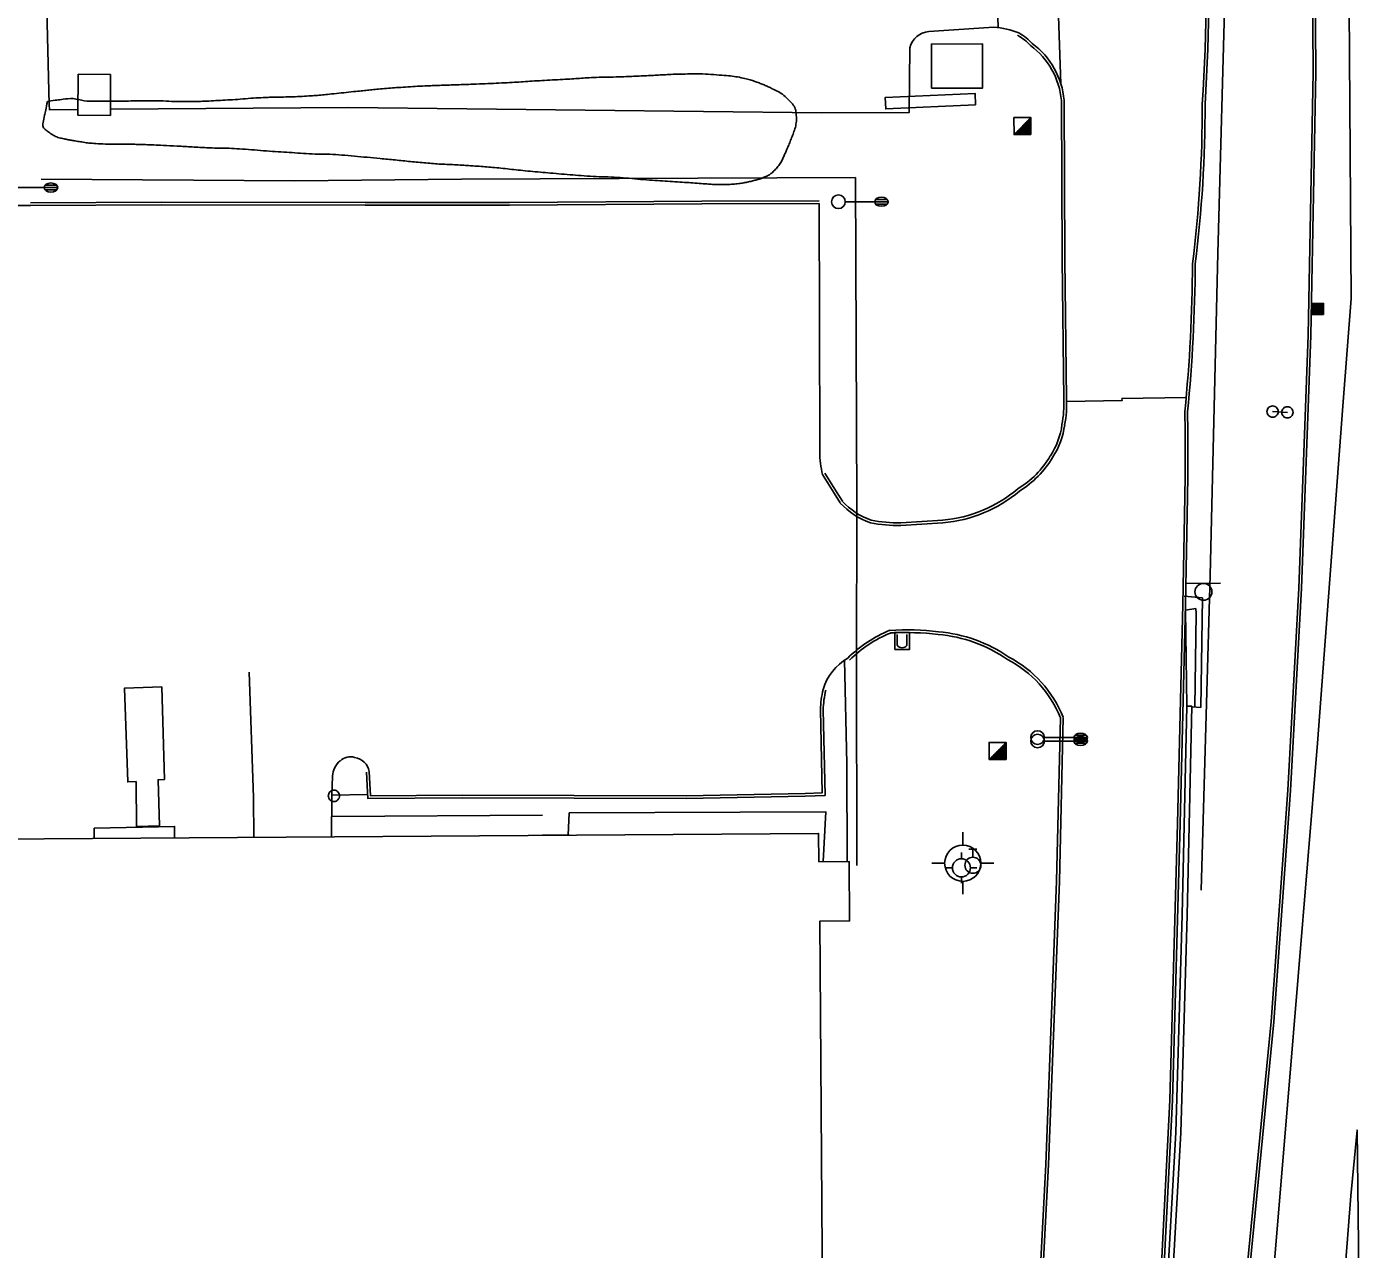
# Model space of a CAD drawing. Extents: x 2145380 to 2156929, y 139568 to 149130.
# Drawn here: x 2150488.9 to 2150783, y 141083.8 to 141353.6 of the extents above; entities that cross this region are included whole.
import ezdxf

# ---------------------------------------------------------------- set-up
doc = ezdxf.new("R2010")
doc.units = 0
for name, color, linetype in [('Default', 7, 'Continuous'), ('TOPO_Asphalt', 7, 'Continuous'), ('TOPO_Building', 7, 'Continuous'), ('TOPO_Concrete', 7, 'Continuous'), ('TOPO_Curb Back', 7, 'Continuous'), ('TOPO_Fence', 7, 'Continuous'), ('TOPO_Guardrail', 7, 'Continuous'), ('TOPO_Light Pole', 7, 'Continuous'), ('TOPO_Misc', 7, 'Continuous'), ('TOPO_Misc Line', 7, 'Continuous'), ('TOPO_Sidewalk', 7, 'Continuous'), ('TOPO_Sign', 7, 'Continuous'), ('TOPO_Tree Line', 7, 'Continuous'), ('TOPO_Wall Freestanding', 7, 'Continuous'), ('TOPO_Water Fire Hydrant', 7, 'Continuous'), ('TOPO_Water Valve', 7, 'Continuous')]:
    doc.layers.add(name, color=color, linetype=linetype)

# ---------------------------------------------------------------- blocks, each defined once
blk = doc.blocks.new('CB')
at = {"layer": 'TOPO_Misc'}
for p, q in [((-3.08, 2.99), (3.24, 2.99)), ((-3.08, 2.68), (3.24, 2.68)), ((-3.08, 2.36), (3.24, 2.36)), ((-3.08, 2.05), (3.24, 2.05)), ((-3.08, 1.73), (3.24, 1.73)), ((-3.08, 1.4), (3.24, 1.4)), ((-3.08, 1.1), (3.24, 1.1)), ((-3.08, 0.77), (3.24, 0.77)), ((-3.08, 0.46), (3.24, 0.46)), ((-3.08, 0.14), (3.24, 0.14)), ((-3.08, -0.17), (3.24, -0.17)), ((-3.08, -0.48), (3.24, -0.48)), ((-3.08, -0.8), (3.24, -0.8)), ((-3.08, -1.11), (3.26, -1.11)), ((-3.08, -1.43), (3.26, -1.43)), ((-3.08, -1.75), (3.26, -1.75)), ((-3.08, -2.07), (3.26, -2.07)), ((-3.08, -2.39), (3.26, -2.39)), ((-3.08, -2.7), (3.26, -2.7)), ((-3.08, -3.02), (3.26, -3.02))]:
    blk.add_line(p, q, dxfattribs=at)
blk.add_lwpolyline([(3.26, -3.29), (3.24, 3.05), (-3.09, 3.04), (-3.08, -3.3), (3.26, -3.29)], dxfattribs=at)
blk = doc.blocks.new('POST')
at = {"layer": 'TOPO_Misc'}
for start, end in [(89.99996, 180.00004), (179.99996, 270.00004), (359.99996, 90.00004), (269.99996, 0.00004)]:
    blk.add_arc((-0.01, 0.03), 3.16, start, end, dxfattribs=at)
blk = doc.blocks.new('FIRHYD')
at = {"layer": 'TOPO_Water Fire Hydrant'}
for p, q in [((-0.02, 10.16), (-0.03, 17.34)), ((10.16, 0.02), (17.34, 0.03)), ((-10.16, -0.02), (-17.34, -0.03)), ((0.02, -10.16), (0.03, -17.34))]:
    blk.add_line(p, q, dxfattribs=at)
blk.add_circle((0, 0), 10.16, dxfattribs=at)
blk = doc.blocks.new('LP')
at = {"layer": 'TOPO_Light Pole'}
blk.add_line((3.81, 0), (20.32, 0), dxfattribs=at)
for points in [[(20.32, 0), (27.94, 0)], [(20.32, 0), (23.5, 0)], [(20.83, 1.27), (27.43, 1.27)], [(20.83, 1.27), (23.5, 1.27)], [(23.71, 1.27), (27.43, 1.27)], [(23.71, 0), (27.94, 0)], [(20.83, -1.27), (27.43, -1.27)], [(20.83, -1.27), (23.5, -1.27)], [(23.71, -1.27), (27.43, -1.27)]]:
    blk.add_lwpolyline(points, dxfattribs=at)
blk.add_circle((0, 0), 3.81, dxfattribs=at)
blk.add_ellipse((24.13, 0), major_axis=(3.81, 0), ratio=0.666667, dxfattribs=at)
blk = doc.blocks.new('WATVAL')
at = {"layer": 'Default'}
for p, q in [((-2.25, 9), (2.25, 9)), ((0, 4.5), (0, 9))]:
    blk.add_line(p, q, dxfattribs=at)
blk.add_circle((0, 0), 4.5, dxfattribs=at)

msp = doc.modelspace()

# ---------------------------------------------------------------- linework, layer by layer
at = {"layer": 'TOPO_Asphalt'}
for p, q in [((2150717.09, 141340.93), (2150715.71, 141381.66)), ((2150703.25, 141353.37), (2150702.61, 141375.22)), ((2150503.78, 141176.73), (2150503.77, 141174.49))]:
    msp.add_line(p, q, dxfattribs=at)
for points in [[(2150754.12, 140985.36), (2150761.18, 141045.16), (2150767.3, 141118.3), (2150773.72, 141195.47), (2150779.3, 141269.82), (2150781.13, 141293.61), (2150780.7, 141357.79), (2150779.84, 141451.99), (2150779.07, 141536.53), (2150778.24, 141620.87), (2150777.64, 141705.29), (2150777.09, 141748.87), (2150776.58, 141820.16), (2150776.24, 141838.85)], [(2150559.44, 141458.02), (2150558.77, 141481.57), (2150558.4, 141522.63), (2150491.39, 141522.67), (2150492.76, 141466.17), (2150492.26, 141402.2), (2150493.85, 141336.4), (2150493.9, 141335.26), (2150500.21, 141335.3)], [(2150687.92, 141352.52), (2150702.31, 141353.46)], [(2150507.36, 141335.36), (2150559.92, 141335.75), (2150664.35, 141334.54), (2150683.58, 141334.64), (2150683.79, 141348.9)], [(2150346.64, 141264.19), (2150346.3, 141313.74), (2150403.19, 141314.4), (2150473.12, 141314.11), (2150489.75, 141314.14)], [(2150663.76, 141314.55), (2150663.79, 141289.09), (2150663.9, 141259.73)], [(2150718.35, 141270.88), (2150730.58, 141271.09), (2150730.57, 141271.54), (2150744.74, 141271.78)], [(2150556.37, 141188.21), (2150556.24, 141183.94), (2150556.11, 141174.85)], [(2150770.43, 140957.88), (2150773.65, 141004.93), (2150778.66, 141064.38), (2150781.08, 141095.63), (2150782.45, 141110.13), (2150783.25, 141040.92), (2150783.98, 140966.91), (2150784.41, 140895.43), (2150785.23, 140812.93), (2150785.54, 140759.89)]]:
    msp.add_lwpolyline(points, dxfattribs=at)
for centre, radius, start, end in [((2150688.37, 141347.83), 4.71, 95.5163, 166.8365), ((2150701.16, 141335.83), 17.67, 67.7958, 86.2585), ((2150685.1, 141259.83), 21.21, 180.2876, 193.8445), ((2150675.88, 141204.12), 11.7, 119.9198, 163.9051), ((2150560.32, 141189.28), 3.22, 73.1447, 133.7832), ((2150560.67, 141188.53), 3.87, 10.2624, 81.3908), ((2150560.77, 141188.12), 4.4, 127.5766, 178.816)]:
    msp.add_arc(centre, radius, start, end, dxfattribs=at)
at = {"layer": 'TOPO_Building'}
for points in [[(2150507.41, 141343.04), (2150500.27, 141343.09), (2150500.2, 141334.05), (2150507.35, 141334)], [(2150664.63, 141052.26), (2150419.7, 141050.55), (2150419.69, 141052.04), (2150393.32, 141051.86), (2150392.48, 141172.17), (2150417.88, 141172.35), (2150417.87, 141173.89), (2150663.63, 141175.6), (2150663.68, 141169.36), (2150670.37, 141169.41), (2150670.46, 141156.3), (2150663.91, 141156.25)]]:
    msp.add_lwpolyline(points, close=True, dxfattribs=at)
at = {"layer": 'TOPO_Concrete'}
msp.add_lwpolyline([(2150745.97, 141203.54), (2150747.94, 141203.39), (2150748.34, 141227.54), (2150744.31, 141227.96)], dxfattribs=at)
at = {"layer": 'TOPO_Curb Back'}
for points in [[(2150753.26, 140989.74), (2150751.22, 141016.02), (2150756.58, 141063.34), (2150763.5, 141134.07), (2150767.16, 141185.1), (2150769.58, 141229.72), (2150771.67, 141285.49), (2150772.73, 141343.53), (2150772.31, 141404.13), (2150771.67, 141471.4), (2150771.58, 141538.08), (2150770.95, 141603.47), (2150770.74, 141675.9), (2150770.02, 141722.4)], [(2150753.86, 140989.81), (2150751.82, 141016), (2150757.18, 141063.27), (2150764.1, 141134.02), (2150767.75, 141185.06), (2150770.18, 141229.69), (2150772.27, 141285.47), (2150773.33, 141343.52), (2150772.91, 141404.13), (2150772.27, 141471.41), (2150772.18, 141538.09), (2150771.55, 141603.47), (2150771.34, 141675.91), (2150770.62, 141722.41)], [(2150717.73, 141271.44), (2150717.35, 141302.24), (2150717.21, 141337.29)], [(2150718.33, 141271.46), (2150717.95, 141302.24), (2150717.81, 141337.32)], [(2150663.76, 141315.15), (2150637.88, 141315.09), (2150595.43, 141314.81), (2150563.57, 141314.76), (2150518.61, 141314.84), (2150489.75, 141314.74)], [(2150663.76, 141314.55), (2150637.88, 141314.49), (2150595.44, 141314.21), (2150563.57, 141314.16), (2150518.61, 141314.24), (2150489.75, 141314.14)], [(2150664.51, 141254.76), (2150667.09, 141250.63), (2150668.39, 141248.49)], [(2150665.02, 141255.08), (2150667.6, 141250.94), (2150668.87, 141248.86)], [(2150744.34, 141245.74), (2150743.97, 141226.11), (2150742.82, 141177.77), (2150741.12, 141116.74), (2150737.16, 141038.5), (2150733.29, 140969.85), (2150728.61, 140891.45), (2150725.18, 140831.22), (2150720.83, 140748.96)], [(2150744.94, 141245.73), (2150744.57, 141226.09), (2150743.42, 141177.76), (2150741.72, 141116.72), (2150737.76, 141038.47), (2150733.89, 140969.81), (2150729.21, 140891.41), (2150725.78, 140831.19), (2150721.43, 140748.93)], [(2150681.74, 141244.11), (2150691.01, 141244.71)], [(2150681.77, 141243.51), (2150691.05, 141244.11)], [(2150660.66, 141184.42), (2150664.45, 141184.56), (2150664.05, 141202.85)], [(2150660.69, 141183.82), (2150665.06, 141183.98), (2150664.65, 141202.85)], [(2150710.46, 141039.2), (2150713.78, 141102.58), (2150716.16, 141165.03), (2150716.99, 141201.09)], [(2150711.06, 141039.21), (2150714.38, 141102.55), (2150716.76, 141165.01), (2150717.59, 141201.2)], [(2150660.69, 141183.82), (2150634.42, 141183.27), (2150584.98, 141183.43), (2150564.16, 141183.28), (2150563.89, 141189.1)], [(2150660.66, 141184.42), (2150634.41, 141183.87), (2150584.98, 141184.03), (2150564.74, 141183.89), (2150564.48, 141189.22)]]:
    msp.add_lwpolyline(points, dxfattribs=at)
for centre, radius, start, end in [((2150279.9, 141365.83), 469.31, 356.4158, 2.3408), ((2150279.93, 141365.83), 469.88, 356.4181, 2.3395), ((2150701.61, 141341.33), 11.92, 42.624, 60.1597), ((2150701.61, 141341.33), 12.52, 42.8876, 60.1591), ((2150700.24, 141335.7), 17.05, 5.3752, 53.4905), ((2150700.24, 141335.7), 17.65, 5.2866, 53.3058), ((2150471.93, 141335.81), 276.36, 352.8245, 0.1403), ((2150471.93, 141335.81), 276.97, 352.8321, 0.1362), ((2150405.26, 141302.53), 340.87, 354.2876, 359.7912), ((2150405.24, 141302.53), 341.49, 354.2935, 359.7848), ((2150692.9, 141270.41), 24.86, 349.3169, 2.3819), ((2150692.9, 141270.41), 25.46, 349.3567, 2.3628), ((2150210.92, 141259.45), 533.6, 358.5282, 0.9834), ((2150211.04, 141259.44), 534.07, 358.5283, 0.9801), ((2150701.27, 141267.82), 16.19, 326.455, 352.8399), ((2150701.27, 141267.82), 16.79, 326.5078, 352.7765), ((2150696.51, 141269.68), 21.2, 301.528, 329.3679), ((2150696.51, 141269.68), 21.8, 301.6472, 329.3279), ((2150688.43, 141274.31), 29.71, 274.9697, 310.1751), ((2150688.43, 141274.31), 30.31, 274.9567, 310.0896), ((2150680.61, 141259.9), 16.72, 223.0372, 250.5781), ((2150680.61, 141259.9), 16.12, 223.2567, 250.4274), ((2150681.37, 141275.75), 32.24, 258.6869, 270.7001), ((2150681.37, 141275.75), 31.64, 258.7646, 270.6716), ((2150690.08, 141194.01), 28.49, 112.1192, 134.6934), ((2150690.07, 141194.01), 27.88, 112.3212, 134.6938), ((2150682.94, 141159.28), 61.22, 83.2775, 93.3581), ((2150682.94, 141159.29), 60.62, 83.2676, 93.2644), ((2150687.35, 141188.13), 31.47, 55.1929, 85.0911), ((2150687.35, 141188.13), 32.07, 55.2589, 85.0742), ((2150693.54, 141191.56), 25.32, 22.1253, 62.2878), ((2150693.54, 141191.56), 25.92, 21.849, 62.2054), ((2150686.83, 141202.17), 22.8, 166.8283, 178.2843), ((2150686.83, 141202.17), 22.2, 166.8283, 178.2443)]:
    msp.add_arc(centre, radius, start, end, dxfattribs=at)
at = {"layer": 'TOPO_Fence'}
msp.add_line((2150672, 141213.41), (2150672.03, 141168.52), dxfattribs=at)
for points in [[(2150750.69, 141700.48), (2150751.7, 141640.19), (2150753.22, 141549.28), (2150753.51, 141481.05), (2150754.2, 141405.21), (2150753.39, 141365.36), (2150751.72, 141303.5), (2150750, 141232.59), (2150748.01, 141163.06)], [(2150672, 141213.41), (2150672.03, 141248.08), (2150671.75, 141320.28), (2150584.85, 141319.92), (2150548.05, 141319.56), (2150492.07, 141319.92)]]:
    msp.add_lwpolyline(points, dxfattribs=at)
at = {"layer": 'TOPO_Guardrail'}
msp.add_lwpolyline([(2150746.62, 141203.42), (2150746.94, 141224.08), (2150746.84, 141225.18), (2150744.61, 141224.83), (2150744.87, 141203.66)], dxfattribs=at)
at = {"layer": 'TOPO_Misc'}
for p, q in [((2150706.75, 141329.76), (2150710.49, 141333.51)), ((2150710.08, 141333.1), (2150710.49, 141333.1)), ((2150710.28, 141333.29), (2150710.49, 141333.29)), ((2150710.46, 141333.47), (2150710.49, 141333.47)), ((2150707.1, 141330.12), (2150710.49, 141330.12)), ((2150707.28, 141330.3), (2150710.49, 141330.3)), ((2150707.47, 141330.49), (2150710.49, 141330.49)), ((2150707.65, 141330.67), (2150710.49, 141330.67)), ((2150707.84, 141330.86), (2150710.49, 141330.86)), ((2150708.03, 141331.05), (2150710.49, 141331.05)), ((2150708.22, 141331.23), (2150710.49, 141331.23)), ((2150708.41, 141331.42), (2150710.49, 141331.42)), ((2150708.59, 141331.61), (2150710.49, 141331.61)), ((2150708.77, 141331.79), (2150710.49, 141331.79)), ((2150708.96, 141331.98), (2150710.49, 141331.98)), ((2150709.15, 141332.17), (2150710.49, 141332.17)), ((2150709.34, 141332.36), (2150710.49, 141332.36)), ((2150709.52, 141332.54), (2150710.49, 141332.54)), ((2150709.71, 141332.73), (2150710.49, 141332.73)), ((2150709.9, 141332.92), (2150710.49, 141332.92)), ((2150706.91, 141329.92), (2150710.49, 141329.92)), ((2150681, 141219.48), (2150681, 141217.07)), ((2150683.08, 141217.08), (2150683.08, 141219.49)), ((2150701.26, 141191.92), (2150705, 141195.67)), ((2150704.22, 141194.89), (2150705, 141194.89)), ((2150704.41, 141195.08), (2150705, 141195.08)), ((2150704.6, 141195.26), (2150705, 141195.26)), ((2150704.79, 141195.46), (2150705, 141195.46)), ((2150704.97, 141195.64), (2150705, 141195.64)), ((2150701.42, 141192.09), (2150705, 141192.09)), ((2150701.61, 141192.28), (2150705, 141192.28)), ((2150701.79, 141192.46), (2150705, 141192.46)), ((2150701.98, 141192.65), (2150705, 141192.65)), ((2150702.16, 141192.83), (2150705, 141192.83)), ((2150702.35, 141193.02), (2150705, 141193.02)), ((2150702.55, 141193.21), (2150705, 141193.21)), ((2150702.73, 141193.4), (2150705, 141193.4)), ((2150702.92, 141193.59), (2150705, 141193.59)), ((2150703.1, 141193.77), (2150705, 141193.77)), ((2150703.28, 141193.95), (2150705, 141193.95)), ((2150703.47, 141194.14), (2150705, 141194.14)), ((2150703.66, 141194.33), (2150705, 141194.33)), ((2150703.85, 141194.52), (2150705, 141194.52)), ((2150704.03, 141194.7), (2150705, 141194.7))]:
    msp.add_line(p, q, dxfattribs=at)
for points in [[(2150710.49, 141329.77), (2150710.49, 141333.51), (2150706.74, 141333.51), (2150706.75, 141329.76), (2150710.49, 141329.77)], [(2150680.42, 141216.16), (2150680.42, 141219.92), (2150683.68, 141219.92), (2150683.68, 141216.16), (2150680.42, 141216.16)], [(2150705, 141191.93), (2150705, 141195.67), (2150701.25, 141195.67), (2150701.26, 141191.92), (2150705, 141191.93)]]:
    msp.add_lwpolyline(points, dxfattribs=at)
msp.add_arc((2150682.04, 141217.89), 1.32, 218.3412, 322.0625, dxfattribs=at)
at = {"layer": 'TOPO_Misc Line'}
msp.add_lwpolyline([(2150519.3, 141187.48), (2150518.7, 141207.9), (2150510.49, 141207.66), (2150511.17, 141186.97), (2150513.01, 141187.02), (2150513.13, 141177.14), (2150518.18, 141177.29), (2150517.88, 141187.44)], close=True, dxfattribs=at)
msp.add_lwpolyline([(2150608.66, 141175.22), (2150602.71, 141175.18), (2150602.71, 141175.18)], dxfattribs=at)
at = {"layer": 'TOPO_Sidewalk'}
for p, q in [((2150556.25, 141184.05), (2150564.12, 141184.17)), ((2150602.68, 141179.6), (2150556.29, 141179.29))]:
    msp.add_line(p, q, dxfattribs=at)
for points in [[(2150669.94, 141169.41), (2150669.83, 141190.96), (2150669.35, 141213.87)], [(2150664.67, 141169.37), (2150665.25, 141180.34), (2150608.6, 141180.12), (2150608.39, 141175.22)]]:
    msp.add_lwpolyline(points, dxfattribs=at)
at = {"layer": 'TOPO_Sign'}
msp.add_lwpolyline([(2150698.27, 141336.34), (2150678.46, 141335.44), (2150678.35, 141337.95), (2150698.16, 141338.86)], close=True, dxfattribs=at)
for points in [[(2150767.08, 141268.48), (2150763.82, 141268.64)], [(2150744.79, 141230.76), (2150752.28, 141230.77)], [(2150748.54, 141230.76), (2150748.54, 141230.76)], [(2150746.67, 141228.89), (2150746.67, 141228.89)], [(2150750.41, 141228.89), (2150750.41, 141228.89)], [(2150748.54, 141227.03), (2150748.54, 141227.03)]]:
    msp.add_lwpolyline(points, dxfattribs=at)
for start, end in [(90, 180), (360, 90), (180, 270), (270, 0)]:
    msp.add_arc((2150748.54, 141228.89), 1.87, start, end, dxfattribs=at)
at = {"layer": 'TOPO_Tree Line'}
msp.add_open_spline([(2150493.46, 141337.09), (2150493.14, 141335.5), (2150492.82, 141333.92), (2150492.5, 141332.33), (2150492.33, 141331.47), (2150493.17, 141330.71), (2150493.95, 141330.15), (2150494.99, 141329.41), (2150496.02, 141329.06), (2150497.16, 141328.83), (2150498.04, 141328.64), (2150498.91, 141328.47), (2150499.8, 141328.33), (2150501.06, 141328.14), (2150502.31, 141327.91), (2150503.58, 141327.83), (2150505.72, 141327.69), (2150507.85, 141327.65), (2150509.98, 141327.63), (2150511.07, 141327.61), (2150512.17, 141327.64), (2150513.26, 141327.61), (2150515.1, 141327.56), (2150516.95, 141327.48), (2150518.8, 141327.39), (2150522.12, 141327.24), (2150525.43, 141327.02), (2150528.74, 141326.86), (2150530.88, 141326.76), (2150533.02, 141326.8), (2150535.15, 141326.66), (2150537.81, 141326.5), (2150540.47, 141326.25), (2150543.13, 141326.07), (2150545.6, 141325.9), (2150548.07, 141325.74), (2150550.54, 141325.59), (2150553.16, 141325.42), (2150555.78, 141325.46), (2150558.4, 141325.25), (2150561.2, 141325.02), (2150564.01, 141324.75), (2150566.82, 141324.49), (2150570.2, 141324.17), (2150573.59, 141323.81), (2150576.98, 141323.51), (2150580.33, 141323.22), (2150583.7, 141323.12), (2150587.07, 141322.89), (2150588.75, 141322.77), (2150590.43, 141322.65), (2150592.11, 141322.5), (2150594.01, 141322.32), (2150595.9, 141322.07), (2150597.8, 141321.89), (2150600.01, 141321.68), (2150602.23, 141321.49), (2150604.44, 141321.29), (2150606.92, 141321.07), (2150609.39, 141320.85), (2150611.87, 141320.66), (2150614.52, 141320.45), (2150617.18, 141320.46), (2150619.83, 141320.27), (2150622.42, 141320.09), (2150625, 141319.82), (2150627.58, 141319.65), (2150629.76, 141319.5), (2150631.94, 141319.37), (2150634.11, 141319.23), (2150635.9, 141319.11), (2150637.69, 141318.96), (2150639.48, 141318.84), (2150640.45, 141318.77), (2150641.42, 141318.75), (2150642.39, 141318.75), (2150643.72, 141318.74), (2150645.04, 141318.85), (2150646.36, 141319.02), (2150647.39, 141319.15), (2150648.39, 141319.38), (2150649.4, 141319.63), (2150650.22, 141319.83), (2150651, 141320.1), (2150651.78, 141320.43), (2150652.59, 141320.78), (2150653.31, 141321.26), (2150653.93, 141321.91), (2150654.69, 141322.72), (2150655.3, 141323.59), (2150655.76, 141324.56), (2150656.12, 141325.34), (2150656.47, 141326.12), (2150656.8, 141326.91), (2150657.25, 141327.98), (2150657.67, 141329.05), (2150658.08, 141330.14), (2150658.54, 141331.36), (2150658.76, 141332.71), (2150658.71, 141333.98), (2150658.66, 141335.16), (2150658.1, 141336.3), (2150657.18, 141337.27), (2150655.98, 141338.51), (2150654.74, 141339.25), (2150653.32, 141339.93), (2150652.47, 141340.34), (2150651.64, 141340.73), (2150650.76, 141341.05), (2150649.77, 141341.43), (2150648.78, 141341.78), (2150647.74, 141342.04), (2150646.16, 141342.43), (2150644.57, 141342.67), (2150642.95, 141342.81), (2150640.49, 141343.01), (2150638.03, 141343.18), (2150635.56, 141343.15), (2150633.77, 141343.12), (2150631.97, 141343.09), (2150630.18, 141343), (2150628.69, 141342.93), (2150627.19, 141342.83), (2150625.7, 141342.76), (2150624.06, 141342.68), (2150622.42, 141342.6), (2150620.78, 141342.54), (2150618.31, 141342.44), (2150615.85, 141342.46), (2150613.38, 141342.33), (2150611.7, 141342.25), (2150610.03, 141342.1), (2150608.35, 141342.01), (2150606.04, 141341.88), (2150603.72, 141341.76), (2150601.41, 141341.63), (2150599.45, 141341.51), (2150597.49, 141341.36), (2150595.53, 141341.25), (2150593.1, 141341.12), (2150590.67, 141341.02), (2150588.25, 141340.92), (2150584.76, 141340.77), (2150581.28, 141340.69), (2150577.8, 141340.54), (2150575.67, 141340.45), (2150573.54, 141340.33), (2150571.41, 141340.18), (2150569.62, 141340.06), (2150567.83, 141339.92), (2150566.04, 141339.75), (2150564.72, 141339.62), (2150563.4, 141339.48), (2150562.08, 141339.35), (2150559.91, 141339.13), (2150557.75, 141338.89), (2150555.59, 141338.66), (2150554.13, 141338.51), (2150552.68, 141338.38), (2150551.22, 141338.29), (2150549.15, 141338.16), (2150547.08, 141338.1), (2150545.01, 141338.03), (2150543.74, 141337.99), (2150542.48, 141338), (2150541.22, 141337.94), (2150538.9, 141337.83), (2150536.59, 141337.61), (2150534.28, 141337.47), (2150532.18, 141337.34), (2150530.09, 141337.22), (2150528, 141337.13), (2150526.43, 141337.06), (2150524.86, 141337.05), (2150523.29, 141337.06), (2150520.86, 141337.08), (2150518.42, 141337.23), (2150515.99, 141337.21), (2150513.94, 141337.2), (2150511.89, 141337.18), (2150509.84, 141337.16), (2150507.91, 141337.15), (2150505.97, 141337.14), (2150504.03, 141337.13), (2150501.59, 141337.11), (2150499.14, 141337.88), (2150496.72, 141337.54), (2150495.64, 141337.39), (2150494.55, 141337.24), (2150493.46, 141337.09)], degree=3, dxfattribs=at)
at = {"layer": 'TOPO_Wall Freestanding'}
for points in [[(2150688.57, 141339.98), (2150688.52, 141349.73), (2150699.78, 141349.79), (2150699.83, 141340.04)], [(2150723.13, 140749.48), (2150722.05, 140749.55), (2150725.98, 140814.81), (2150729.88, 140881.9), (2150733.91, 140949.95), (2150738.22, 141034.31), (2150742.49, 141109.58), (2150743.88, 141157.61), (2150744.87, 141203.66), (2150745.96, 141203.64), (2150744.97, 141157.58), (2150743.58, 141109.54), (2150739.3, 141034.25), (2150734.99, 140949.89), (2150730.97, 140881.84), (2150727.06, 140814.74)]]:
    msp.add_lwpolyline(points, close=True, dxfattribs=at)
for points in [[(2150538.99, 141174.73), (2150538.93, 141183.5), (2150537.96, 141211.15)], [(2150521.47, 141174.61), (2150521.53, 141177.15), (2150503.78, 141176.73)]]:
    msp.add_lwpolyline(points, dxfattribs=at)

# ---------------------------------------------------------------- block references
at = {"layer": 'TOPO_Light Pole', "xscale": 0.39370000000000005, "yscale": 0.3937000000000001}
for p in [(2150484.72, 141318.09), (2150668, 141314.94), (2150711.95, 141196.74), (2150711.94, 141195.98), (2150711.94, 141195.98)]:
    msp.add_blockref('LP', p, dxfattribs=at)
at = {"layer": 'TOPO_Misc', "xscale": 0.39370000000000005, "yscale": 0.3937000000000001}
for name, p in [('CB', (2150773.75, 141291.34)), ('POST', (2150763.82, 141268.64)), ('POST', (2150767.08, 141268.48)), ('POST', (2150556.68, 141183.87))]:
    msp.add_blockref(name, p, dxfattribs=at)
at = {"layer": 'TOPO_Water Fire Hydrant'}
for p, xscale, yscale in [((2150695.44, 141169.02), 0.39370000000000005, 0.3937000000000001), ((2150695.15, 141168), 0.19685000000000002, 0.19685000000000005)]:
    msp.add_blockref('FIRHYD', p, dxfattribs=dict(at, xscale=xscale, yscale=yscale))
at = {"layer": 'TOPO_Water Valve', "xscale": 0.39370000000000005, "yscale": 0.3937000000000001}
msp.add_blockref('WATVAL', (2150697.67, 141168.56), dxfattribs=at)

doc.saveas('drawing.dxf')
